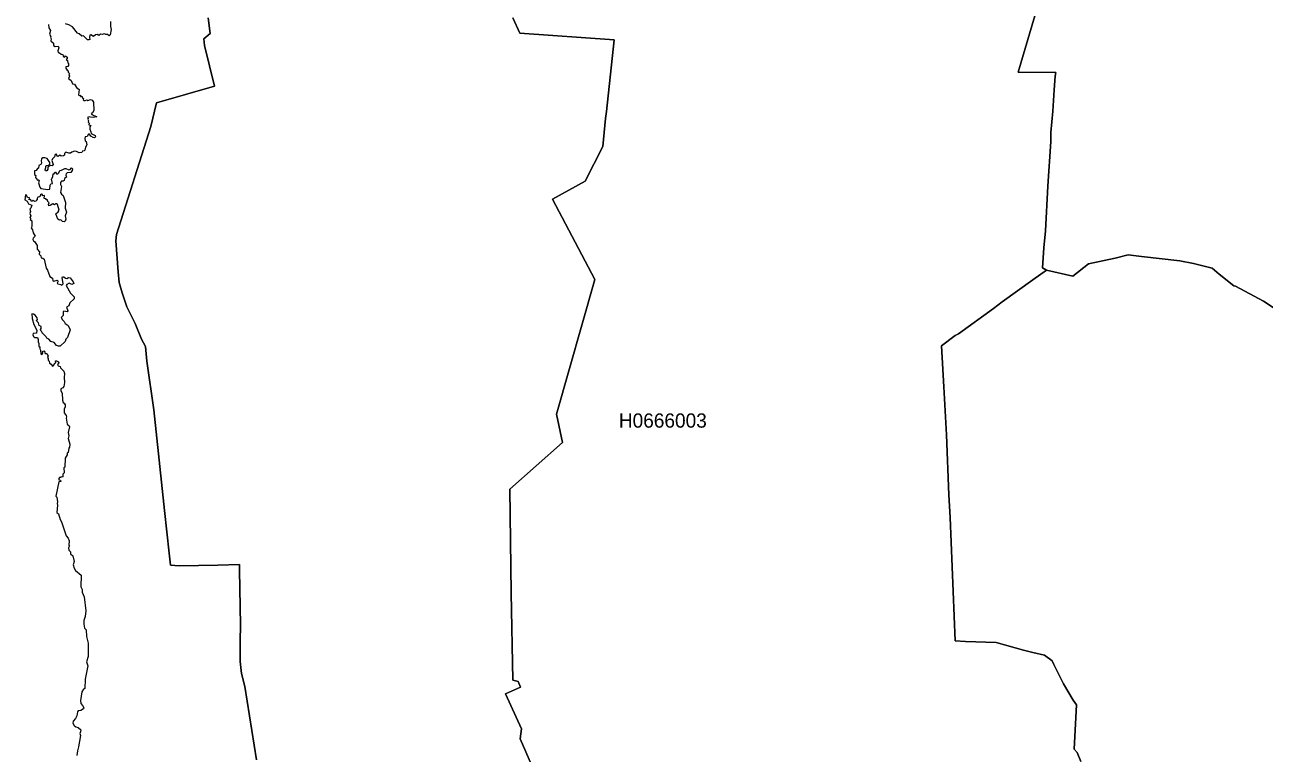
# Model space of a CAD drawing. Extents: x 369010 to 739155, y 6377141 to 6616555.
# Drawn here: x 625214 to 633910, y 6462566 to 6467674 of the extents above; entities that cross this region are included whole.
import ezdxf
from ezdxf.enums import TextEntityAlignment as Align

# ---------------------------------------------------------------- set-up
doc = ezdxf.new("R2010")
doc.units = 0
doc.header["$LTSCALE"] = 40
doc.layers.add('1', color=7, linetype='Continuous', lineweight=13)
doc.layers.add('2', color=7, linetype='Continuous')

msp = doc.modelspace()

# ---------------------------------------------------------------- linework, layer by layer
at = {"layer": '1'}
for points in [[(632411.64, 6466855.08), (632412.3, 6466918.96), (632426.37, 6467069.57), (632436.96, 6467219.02), (632443.08, 6467313.52), (632446.72, 6467339.18), (632184.07, 6467341.33), (632790.31, 6469400.03), (632543.05, 6470915.72), (632532.79, 6470963.88), (632519.55, 6471011.55), (632501.51, 6471060.87), (632479.99, 6471109.03), (632471.55, 6471126.41), (632457.81, 6471148.25), (632430.01, 6471172.42), (632398.4, 6471193.27), (632329.55, 6471213.79), (632240.18, 6471229.85), (631035.14, 6471485.22), (630703.97, 6471560.85), (631345.96, 6473368.49)], [(632790.31, 6469400.03), (632184.07, 6467341.33), (632446.72, 6467339.18), (632443.08, 6467313.52), (632436.96, 6467219.02), (632426.37, 6467069.57), (632412.3, 6466918.96), (632411.64, 6466855.08), (632391.45, 6466541.78), (632374.07, 6466229.31), (632362.65, 6466110.14), (632353.71, 6465969.47), (632381.68, 6465952.75), (632567.38, 6465911.71), (632676.61, 6465997.27), (632864.13, 6466036.66), (632955.65, 6466060.49), (633048, 6466048.25), (633317.94, 6466018.62), (633412.77, 6465999.75), (633543.35, 6465967.31), (633592.51, 6465925.11), (633697.27, 6465844.68), (633707.7, 6465840.7), (633904.48, 6465735.11), (634124.27, 6465591.12)], [(625814.32, 6467698.65), (625814.81, 6467661.58), (625820.44, 6467640.56), (625812, 6467602.99), (625805.38, 6467597.03), (625793.8, 6467605.8), (625782.21, 6467605.8), (625772.94, 6467610.27), (625763.51, 6467609.11), (625759.7, 6467605.31), (625745.3, 6467607.96), (625733.06, 6467599.18), (625720.48, 6467605.8), (625708.89, 6467604.15), (625695.65, 6467591.41), (625676.78, 6467602.99), (625670.16, 6467602), (625666.85, 6467584.29), (625669.17, 6467572.21), (625661.89, 6467567.74), (625654.77, 6467568.9), (625626.64, 6467596.37), (625614.39, 6467594.22), (625595.19, 6467610.27), (625582.94, 6467616.23), (625548.19, 6467659.92), (625523.36, 6467673.16), (625500.19, 6467680.28)], [(626838.62, 6462519.87), (626756.7, 6463032.76), (626733.86, 6463124.45), (626723.76, 6463208.69), (626723.76, 6463354.5), (626726.41, 6463464.56), (626720.12, 6463849.86), (626720.95, 6463889.25), (626568.85, 6463884.61), (626295.77, 6463879.15), (626236.02, 6463884.94), (626227.25, 6463968.69), (626193.98, 6464268.42), (626118.51, 6464972.97), (626070.19, 6465314.4), (626060.09, 6465417.68), (626033.11, 6465469.64), (625989.09, 6465578.71), (625930.34, 6465696.88), (625895.91, 6465793.54), (625876.55, 6465867.68), (625868.6, 6465942.32), (625851.39, 6466159.63), (625858.18, 6466203.82), (626098.16, 6466961.66), (626137.71, 6467127.83), (626544.02, 6467244.84), (626474.02, 6467529.34), (626471.04, 6467575.85), (626515.39, 6467612.42), (626500.83, 6467723.64)], [(626500.83, 6467723.64), (626515.39, 6467612.42), (626471.04, 6467575.85), (626474.02, 6467529.34)], [(629063.99, 6461808.86), (628690.12, 6462666.5), (628697.73, 6462735.68), (628586.01, 6462982.62), (628691.11, 6463029.29), (628674.39, 6463069.67), (628638.81, 6463077.45), (628627.06, 6463690.31), (628616.96, 6464417.54), (628986.04, 6464744.9), (628944.83, 6464943.67), (629214.27, 6465887.21), (628916.52, 6466451.74), (629145.25, 6466577.86), (629270.37, 6466821.15), (629288.41, 6467016.44), (629294.87, 6467066.26), (629347.99, 6467568.9), (628686.81, 6467615.73), (628638.97, 6467722.15)], [(628638.97, 6467722.15), (628686.81, 6467615.73), (629347.99, 6467568.9), (629294.87, 6467066.26), (629288.41, 6467016.44), (629270.37, 6466821.15), (629145.25, 6466577.86), (628916.52, 6466451.74), (629214.27, 6465887.21), (628944.83, 6464943.67), (628986.04, 6464744.9), (628616.96, 6464417.54), (628627.06, 6463690.31)], [(625379.87, 6467676.47), (625382.52, 6467652.15), (625394.43, 6467634.6), (625386.66, 6467609.11), (625397.25, 6467593.06), (625393.28, 6467585.45), (625398.24, 6467574.85), (625395.59, 6467561.12), (625415.45, 6467545.06), (625414.79, 6467530.17), (625427.53, 6467521.4), (625446.9, 6467525.2), (625452.86, 6467513.62), (625446.24, 6467491.44), (625449.05, 6467480.52), (625457.82, 6467478.86), (625468.91, 6467467.28), (625481.16, 6467466.12), (625482.81, 6467454.53), (625492.08, 6467448.41), (625499.36, 6467456.19), (625510.95, 6467447.42), (625511.94, 6467436.33), (625503.17, 6467430.7), (625513.1, 6467423.58), (625515.25, 6467408.19), (625520.88, 6467402.57), (625520.88, 6467388.83), (625515.25, 6467381.05), (625502.01, 6467380.06), (625502.01, 6467370.62), (625510.29, 6467355.07), (625518.56, 6467351.26), (625518.07, 6467341.83), (625526.84, 6467333.05), (625521.87, 6467325.27), (625526.84, 6467313.69), (625519.72, 6467297.14), (625538.42, 6467284.4), (625547.86, 6467261.22), (625563.41, 6467257.42), (625575.5, 6467234.25), (625594.86, 6467221.01), (625591.55, 6467182.28), (625596.51, 6467178.97), (625604.13, 6467180.13), (625605.29, 6467171.85), (625616.37, 6467171.85)], [(626474.02, 6467529.34), (626544.02, 6467244.84), (626137.71, 6467127.83), (626098.16, 6466961.66), (625858.18, 6466203.82), (625851.39, 6466159.63), (625868.6, 6465942.32), (625876.55, 6465867.68), (625895.91, 6465793.54), (625930.34, 6465696.88), (625989.09, 6465578.71), (626033.11, 6465469.64), (626060.09, 6465417.68), (626070.19, 6465314.4), (626118.51, 6464972.97), (626193.98, 6464268.42), (626227.25, 6463968.69), (626236.02, 6463884.94), (626295.77, 6463879.15), (626568.85, 6463884.61), (626720.95, 6463889.25), (626720.12, 6463849.86), (626726.41, 6463464.56), (626723.76, 6463354.5), (626723.76, 6463208.69), (626733.86, 6463124.45), (626756.7, 6463032.76), (626838.62, 6462519.87)], [(625616.37, 6467171.85), (625618.03, 6467160.27), (625624.65, 6467157.45), (625623.49, 6467148.02), (625627.46, 6467143.72), (625637.89, 6467142.56), (625649.48, 6467148.02), (625656.1, 6467144.21), (625674.3, 6467150.83), (625686.38, 6467144.71), (625696.48, 6467132.63), (625697.47, 6467072.38), (625689.86, 6467055.83), (625680.43, 6467052.03), (625684.73, 6467044.75), (625720.15, 6467028.86), (625693.67, 6467024.39), (625674.3, 6467025.55), (625664.37, 6467029.35), (625654.44, 6467024.88), (625659.41, 6467017.77), (625655.6, 6467010.49), (625661.56, 6467000.06), (625658.25, 6466991.29), (625664.87, 6466985.16), (625663.87, 6466971.92), (625676.45, 6466968.61), (625669.83, 6466959.84), (625669.34, 6466943.13), (625678.11, 6466923.93), (625679.27, 6466911.68), (625708.06, 6466897.94), (625710.22, 6466889.01), (625703.1, 6466882.39), (625694.16, 6466883.05), (625678.11, 6466894.14), (625668.18, 6466906.22), (625661.06, 6466906.22), (625651.63, 6466891.82), (625637.89, 6466889.67), (625634.58, 6466876.43), (625638.39, 6466860.87), (625645.01, 6466855.41), (625649.97, 6466831.74), (625639.05, 6466815.03), (625635.74, 6466795.83), (625630.11, 6466789.7), (625619.69, 6466787.55), (625613.06, 6466778.62), (625594.86, 6466775.97), (625577.65, 6466786.39), (625561.76, 6466787.55), (625543.39, 6466781.43), (625535.11, 6466774.31), (625521.87, 6466773.15), (625501.52, 6466780.27), (625492.74, 6466771), (625491.58, 6466760.41), (625484.96, 6466754.29), (625468.91, 6466752.63), (625458.48, 6466759.91), (625449.05, 6466750.48), (625440.78, 6466752.13), (625435.31, 6466766.04), (625427.04, 6466764.88), (625421.41, 6466747.67), (625408.17, 6466733.93), (625403.87, 6466721.85), (625412.14, 6466694.21), (625405.52, 6466685.27), (625395.59, 6466686.93), (625384.5, 6466682.62), (625375.07, 6466673.19), (625374.57, 6466662.76), (625367.29, 6466649.52), (625359.68, 6466650.02), (625356.37, 6466657.14), (625362.33, 6466673.69), (625360.67, 6466683.12), (625366.3, 6466686.93), (625382.85, 6466686.43), (625390.46, 6466696.36), (625388.48, 6466708.44), (625369.94, 6466736.91), (625355.38, 6466741.54), (625340.48, 6466741.05), (625331.21, 6466735.09), (625327.9, 6466720.03), (625332.04, 6466705.3), (625328.4, 6466696.36), (625311.19, 6466686.59), (625309.7, 6466669.71), (625301.75, 6466667.4), (625294.3, 6466651.51), (625282.72, 6466649.19), (625281.73, 6466625.03), (625290.17, 6466616.59), (625288.84, 6466604.5), (625302.08, 6466583.98), (625310.85, 6466586.3)], [(632623.65, 6462507.62), (632597.83, 6462571.17), (632575.49, 6462594.84), (632592.53, 6462905.16), (632568.87, 6462937.27), (632501.34, 6463052.62), (632434.64, 6463188.67), (632421.4, 6463213.66), (632367.61, 6463253.71), (632286.85, 6463273.07), (632220.98, 6463288.47), (632027.83, 6463340.93), (631814.67, 6463349.87), (631741.68, 6463354.83), (631705.1, 6464218.27), (631697.82, 6464377.32), (631680.77, 6464799.02), (631669.02, 6465009.21), (631662.57, 6465134.66), (631644.86, 6465421.98), (631741.02, 6465495.3), (631763.52, 6465507.88), (632010.46, 6465685.13), (632070.87, 6465731.97), (632285.69, 6465885.22), (632381.68, 6465952.75), (632353.71, 6465969.47), (632362.65, 6466110.14), (632374.07, 6466229.31), (632391.45, 6466541.78), (632411.64, 6466855.08)], [(625310.85, 6466586.3), (625313.67, 6466581.67), (625309.53, 6466566.27), (625319.3, 6466534.99), (625326.74, 6466525.72), (625374.24, 6466518.61), (625389.63, 6466522.41), (625391.95, 6466549.06), (625397.08, 6466559.32), (625407.01, 6466561.97), (625401.39, 6466591.43), (625410.65, 6466607.32), (625411.65, 6466630.16), (625420.42, 6466629.66), (625423.89, 6466641.74), (625429.52, 6466641.25), (625436.47, 6466629.66), (625444.91, 6466628.17), (625453.35, 6466635.29), (625459.81, 6466653.49), (625471.89, 6466653.83), (625494.4, 6466667.4), (625502.34, 6466666.9), (625521.87, 6466656.64), (625531.64, 6466659.45), (625542.39, 6466670.21), (625547.53, 6466664.09), (625546.53, 6466652.5), (625535.77, 6466639.43), (625511.61, 6466636.12), (625504.16, 6466630.16), (625501.85, 6466618.9), (625506.48, 6466605), (625493.41, 6466596.06), (625490.1, 6466582.99), (625482.15, 6466577.36), (625470.57, 6466576.53), (625464.44, 6466568.59), (625464.11, 6466554.52), (625471.06, 6466539.13), (625464.11, 6466499.08), (625471.06, 6466487.49), (625482.15, 6466478.06), (625499.86, 6466428.74), (625497.21, 6466388.69), (625505.98, 6466361.05), (625496.22, 6466334.07), (625501.35, 6466310.74), (625497.21, 6466296.34), (625490.59, 6466293.52), (625477.52, 6466295.34), (625466.76, 6466306.1), (625456.99, 6466303.29), (625446.4, 6466310.74), (625431.84, 6466348.47), (625448.22, 6466362.04), (625455.17, 6466373.3), (625442.1, 6466414.18), (625436.97, 6466417.98), (625429.02, 6466417.98), (625421.08, 6466411.03), (625411.32, 6466419.8), (625392.28, 6466406.4), (625382.85, 6466405.4), (625379.7, 6466414.18), (625384.83, 6466426.42), (625375.4, 6466434.37), (625374.08, 6466446.95), (625362.82, 6466446.45), (625362.82, 6466454.89), (625350.74, 6466457.21), (625351.73, 6466476.74), (625337.67, 6466475.74), (625337.67, 6466485.18), (625330.72, 6466487), (625323.27, 6466480.87), (625318.14, 6466468.79), (625309.7, 6466464.65), (625305.56, 6466465.98), (625300.43, 6466457.21), (625300.92, 6466446.45), (625294.8, 6466445.46), (625292.48, 6466437.18), (625281.73, 6466434.37), (625272.95, 6466443.63), (625265.51, 6466437.18), (625258.39, 6466438.5), (625257.07, 6466449.76), (625245.48, 6466446.95), (625245.81, 6466460.35), (625231.91, 6466462.83), (625226.78, 6466480.05), (625218.83, 6466481.87), (625213.7, 6466447.77), (625230.09, 6466436.68), (625238.86, 6466418.97), (625262.69, 6466409.21), (625257.07, 6466389.02), (625250.11, 6466381.57), (625254.75, 6466364.36)], [(625254.75, 6466364.36), (625250.11, 6466350.46), (625255.25, 6466334.07), (625250.11, 6466323.81), (625255.25, 6466316.36), (625252.43, 6466308.42), (625262.2, 6466299.98), (625263.19, 6466260.42), (625257.56, 6466250.16), (625267.33, 6466236.59), (625271.96, 6466214.25), (625286.03, 6466190.91), (625273.45, 6466177.84), (625270.14, 6466167.57), (625275.77, 6466158.31), (625282.22, 6466154.5), (625299.43, 6466125.7), (625299.43, 6466100.88), (625316.65, 6466081.84), (625313.5, 6466065.95), (625326.91, 6466054.37), (625329.72, 6466040.8), (625340.48, 6466037.49), (625349.75, 6466030.04), (625363.32, 6465967.15), (625373.58, 6465954.07), (625388.97, 6465907.9), (625408.17, 6465896.81), (625410.49, 6465879.1), (625416.94, 6465875.29), (625440.28, 6465883.73), (625446.4, 6465878.11), (625446.4, 6465871.16), (625441.6, 6465863.21), (625445.41, 6465858.08), (625465.44, 6465853.45), (625474.37, 6465847.82), (625483.14, 6465857.59), (625476.69, 6465901.94), (625479.01, 6465906.57), (625487.28, 6465907.4), (625498.54, 6465897.31), (625508.3, 6465895.82), (625520.38, 6465901.44), (625532.63, 6465898.63), (625553.98, 6465871.16), (625556.79, 6465858.91), (625544.71, 6465853.78), (625525.18, 6465862.72), (625507.8, 6465853.78), (625504.99, 6465845.01), (625534.95, 6465792.71), (625560.6, 6465767.05), (625559.61, 6465753.15), (625529.32, 6465725.18), (625523.69, 6465703.34), (625506.48, 6465693.07), (625516.25, 6465669.24), (625512.11, 6465661.79), (625487.78, 6465665.44), (625481.82, 6465660.8), (625481.82, 6465636.14), (625469.57, 6465621.74), (625477.52, 6465604.86), (625489.6, 6465594.1), (625496.88, 6465579.21), (625517.9, 6465565.64), (625531.47, 6465535.35), (625512.77, 6465481.39), (625501.02, 6465469.15), (625495.89, 6465453.76), (625461.96, 6465420.32), (625449.88, 6465419.33), (625435.81, 6465425.45), (625419.92, 6465444.98), (625396.25, 6465452.43), (625383.35, 6465469.64), (625369.11, 6465475.77), (625363.65, 6465485.53), (625336.51, 6465513.5), (625334.19, 6465521.45), (625327.74, 6465525.09), (625324.92, 6465537.67), (625329.06, 6465545.28), (625328.23, 6465558.69), (625315.16, 6465564.81), (625310.85, 6465583.01), (625298.28, 6465595.1), (625295.46, 6465603.04), (625302.08, 6465605.85), (625299.77, 6465620.25), (625286.19, 6465638.46), (625274.11, 6465645.91), (625263.85, 6465646.4), (625264.68, 6465615.12), (625276.43, 6465571.76), (625297.45, 6465532.54), (625296.95, 6465511.68), (625273.62, 6465508.87), (625271.3, 6465500.92)], [(633904.48, 6465735.11), (633707.7, 6465840.7), (633697.27, 6465844.68), (633592.51, 6465925.11), (633543.35, 6465967.31), (633412.77, 6465999.75), (633317.94, 6466018.62), (633048, 6466048.25), (632955.65, 6466060.49), (632864.13, 6466036.66), (632676.61, 6465997.27), (632567.38, 6465911.71), (632381.68, 6465952.75)], [(632381.68, 6465952.75), (632285.69, 6465885.22), (632070.87, 6465731.97), (632010.46, 6465685.13), (631763.52, 6465507.88), (631741.02, 6465495.3), (631644.86, 6465421.98), (631662.57, 6465134.66), (631669.02, 6465009.21), (631680.77, 6464799.02), (631697.82, 6464377.32), (631705.1, 6464218.27), (631741.68, 6463354.83), (631814.67, 6463349.87), (632027.83, 6463340.93), (632220.98, 6463288.47), (632286.85, 6463273.07), (632367.61, 6463253.71), (632421.4, 6463213.66), (632434.64, 6463188.67), (632501.34, 6463052.62), (632568.87, 6462937.27), (632592.53, 6462905.16), (632575.49, 6462594.84), (632597.83, 6462571.17), (632623.65, 6462507.62)], [(634124.27, 6465591.12), (633904.48, 6465735.11)], [(625271.3, 6465500.92), (625275.44, 6465487.85), (625282.88, 6465480.4), (625303.41, 6465480.4), (625308.54, 6465466.83), (625307.71, 6465451.44), (625312.84, 6465439.36), (625313.17, 6465420.32), (625322.11, 6465414.2), (625316.48, 6465406.26), (625324.43, 6465393.18), (625325.75, 6465367.53), (625331.87, 6465362.89), (625335.68, 6465364.71), (625340.81, 6465370.84), (625338.82, 6465383.91), (625346.27, 6465388.55), (625351.9, 6465385.24), (625355.71, 6465369.02), (625368.28, 6465369.02), (625377.06, 6465352.63), (625372.92, 6465341.87), (625377.55, 6465334.43), (625378.55, 6465321.35), (625384.01, 6465315.39), (625386.49, 6465300.5), (625399.07, 6465294.87), (625408.34, 6465280.47), (625414.46, 6465284.11), (625424.22, 6465300.83), (625432.5, 6465304.14), (625428.36, 6465317.71), (625436.8, 6465318.7), (625451.2, 6465311.09), (625453.02, 6465302.82), (625443.26, 6465291.07), (625448.88, 6465283.12), (625462.46, 6465277.16), (625464.77, 6465268.72), (625488.44, 6465244.06), (625493.24, 6465228.17), (625489.93, 6465201.2), (625492.25, 6465166.61), (625486.62, 6465136.82), (625479.67, 6465127.55), (625466.59, 6465121.92), (625466.59, 6465107.02), (625475.86, 6465091.63), (625477.85, 6465042.15), (625481.99, 6465025.43), (625489.93, 6465020.3), (625496.38, 6465009.05), (625495.89, 6464994.98), (625489.93, 6464979.59), (625490.76, 6464953.11), (625503.83, 6464933.91), (625506.15, 6464923.65), (625503, 6464916.2), (625510.95, 6464872.84), (625524.85, 6464862.58), (625526.67, 6464853.8), (625517.9, 6464815.57), (625523.03, 6464791.74), (625518.73, 6464771.71), (625529.98, 6464733.98), (625527.66, 6464712.96), (625523.03, 6464706.01), (625516.91, 6464675.72), (625509.96, 6464670.59), (625510.95, 6464657.52), (625497.87, 6464636), (625495.23, 6464572.61), (625487.61, 6464567.15), (625490.1, 6464532.89), (625480.5, 6464522.96), (625480.5, 6464505.09), (625476.36, 6464501.78), (625468.41, 6464503.76), (625464.77, 6464498.96), (625457.49, 6464499.29), (625452.69, 6464491.52), (625453.02, 6464482.25), (625464.44, 6464480.26), (625465.44, 6464472.32), (625452.03, 6464467.85), (625431.18, 6464369.21), (625439.12, 6464360.44), (625442.43, 6464329.49), (625440.11, 6464315.92), (625443.92, 6464304.66), (625439.12, 6464253.85), (625450.04, 6464243.59), (625461.3, 6464205.03), (625470.23, 6464187.48), (625504.16, 6464089.01), (625518.07, 6464074.61), (625524.69, 6464055.41), (625522.53, 6464025.62), (625527, 6464019.83), (625519.22, 6464006.42)], [(625519.22, 6464006.42), (625521.87, 6463990.04), (625533.62, 6463979.11), (625534.45, 6463964.39), (625550.84, 6463949.99), (625559.44, 6463911.26), (625553.98, 6463886.27), (625559.11, 6463863.1), (625569.37, 6463846.22), (625609.09, 6463815.43), (625607.93, 6463733.34), (625615.55, 6463713.15), (625616.87, 6463694.61), (625629.95, 6463661.51), (625641.53, 6463565.19), (625638.06, 6463525.47), (625627.46, 6463496.51), (625627.79, 6463471.51), (625633.59, 6463443.38), (625644.35, 6463431.46), (625645.67, 6463385.29), (625658.58, 6463336.96), (625658.58, 6463242.79), (625646.99, 6463206.21), (625655.6, 6463177.74), (625637.72, 6463084.07), (625635.08, 6463019.69), (625625.48, 6463015.22), (625613.89, 6462996.68), (625603.47, 6462935.78), (625606.61, 6462913.93), (625619.69, 6462901.19), (625627.46, 6462884.47), (625626.47, 6462877.52), (625607.6, 6462866.27), (625589.23, 6462861.8), (625583.77, 6462855.34), (625579.3, 6462827.7), (625570.03, 6462810.16), (625552.49, 6462789.97), (625550.5, 6462777.39), (625559.11, 6462760.84), (625571.36, 6462750.58), (625589.23, 6462746.94), (625605.95, 6462730.39), (625605.62, 6462716.32), (625600.82, 6462704.07), (625603.63, 6462688.68), (625591.38, 6462609.57), (625582.78, 6462582.92), (625579.8, 6462550.65)], [(628627.06, 6463690.31), (628638.81, 6463077.45), (628674.39, 6463069.67), (628691.11, 6463029.29), (628586.01, 6462982.62), (628697.73, 6462735.68), (628690.12, 6462666.5), (629063.99, 6461808.86)]]:
    msp.add_lwpolyline(points, dxfattribs=at)

# ---------------------------------------------------------------- texts
at = {"layer": '2'}
msp.add_text('H0666003', height=100, dxfattribs=at).set_placement((629690.15, 6464848.83), align=Align.CENTER)

doc.saveas('drawing.dxf')
